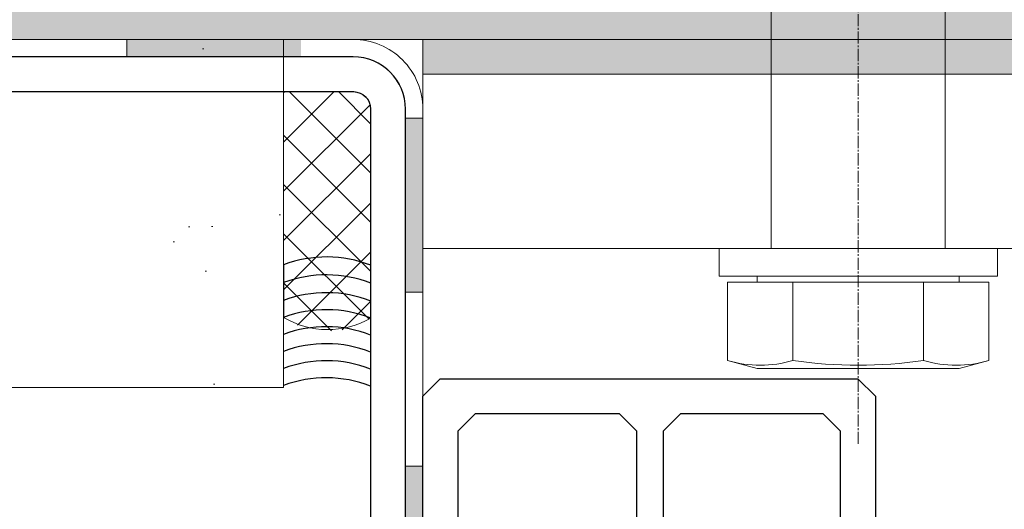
# Model space of a CAD drawing. Header units: millimetres. Extents: x 3652085 to 3778338, y -303702 to -273644.
# Tile 420 of 588: x 3732876 to 3732932, y -285388 to -285360. Entities that reach past the tile are written whole.
import ezdxf

# ---------------------------------------------------------------- set-up
doc = ezdxf.new("R2010")
doc.units = ezdxf.units.MM
doc.header["$PDMODE"] = 34
for name, pattern in [('AUSGEZOGEN', [0]), ('DF_Grid_Line', [10, 7, -1, 1, -1]), ('HIDDEN2', [4.7624999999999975, 3.174999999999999, -1.587499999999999])]:
    doc.linetypes.add(name, pattern=pattern)
for name, color, linetype, lineweight in [('004 Brick Wall', 7, 'Continuous', 0), ('021 Various', 7, 'Continuous', 5), ('DIM-03    (HAUSART)', 111, 'Continuous', 5), ('INSULATION (HAUSEART)', 31, 'Continuous', 15), ('SLAB    _HAUSART_', 8, 'Continuous', 9), ('WALL_GLASS (HAUSART)', 4, 'Continuous', 0)]:
    doc.layers.add(name, color=color, linetype=linetype, lineweight=lineweight)
doc.layers.add('PANEL', color=7, linetype='Continuous')
doc.layers.add('TRANSOM', color=7, linetype='Continuous')
doc.styles.add('1-20 Eng HA', font='arial.ttf', dxfattribs={"height": 40})
doc.dimstyles.new('1-20 Eng HA', dxfattribs={"dimtxt": 40, "dimasz": 16, "dimexe": 16, "dimexo": 5, "dimgap": 5, "dimtad": 1, "dimdec": 0, "dimlfac": -1, "dimzin": 0, "dimdsep": 46, "dimtxsty": '1-20 Eng HA', "dimblk": 'OBLIQUE', "dimcen": 0.09, "dimdle": 16, "dimclrd": 256, "dimclre": 256, "dimclrt": 256, "dimadec": 0, "dimazin": 0, "dimtfac": 1, "dimtdec": 0, "dimtofl": 0, "dimtmove": 0, "dimatfit": 3, "dimldrblk": 'OBLIQUE', "dimfxl": 1, "dimtolj": 1, "dimtzin": 0, "dimlwe": 0, "dimarcsym": 0})

# ---------------------------------------------------------------- blocks, each defined once
blk = doc.blocks.new('224814')
at = {"linetype": 'AUSGEZOGEN'}
for points in [[(26, 1), (26, 23), (25, 24), (1, 24), (0, 23), (0, 1), (1, 0), (25, 0)], [(12.30000019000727, 21), (12.30000019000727, 3), (11.30000019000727, 2), (3, 2), (2, 3), (2, 21), (3, 22), (11.30000019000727, 22)], [(24, 21), (24, 3), (23, 2), (14.80000019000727, 2), (13.80000019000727, 3), (13.80000019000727, 21), (14.80000019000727, 22), (23, 22)]]:
    blk.add_lwpolyline(points, close=True, dxfattribs=at)
blk = doc.blocks.new('_Oblique')
at = {"color": 0, "linetype": 'ByBlock', "lineweight": -2}
blk.add_line((-0.5, -0.5), (0.5, 0.5), dxfattribs=at)
blk = doc.blocks.new('*D656')
at = {"layer": 'Defpoints', "color": 0, "lineweight": 0, "transparency": 16777216}
for p in [(3732176.547128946, -285380.7014168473, -14393.65129304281), (3732876.530999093, -285407.6903956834, -14393.65129315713), (3732876.530999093, -285480.8148809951)]:
    blk.add_point(p, dxfattribs=at)
at = {"layer": 'DIM-03    (HAUSART)', "linetype": 'HIDDEN2', "lineweight": 0, "transparency": 16777216}
for p, q in [((3732176.547128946, -285385.7014168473), (3732176.547128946, -285496.8148809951)), ((3732876.530999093, -285412.6903956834), (3732876.530999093, -285496.8148809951))]:
    blk.add_line(p, q, dxfattribs=at)
at = {"layer": 'DIM-03    (HAUSART)', "lineweight": -2, "transparency": 16777216}
blk.add_line((3732160.547128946, -285480.8148809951), (3732892.530999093, -285480.8148809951), dxfattribs=at)
at = {"layer": 'DIM-03    (HAUSART)', "lineweight": -2, "transparency": 16777216, "xscale": 16, "yscale": 16, "zscale": 16, "rotation": 180}
blk.add_blockref('_Oblique', (3732176.547128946, -285480.8148809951), dxfattribs=at)
at = {"layer": 'DIM-03    (HAUSART)', "lineweight": -2, "transparency": 16777216, "xscale": 16, "yscale": 16, "zscale": 16}
blk.add_blockref('_Oblique', (3732876.530999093, -285480.8148809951), dxfattribs=at)
at = {"layer": 'DIM-03    (HAUSART)', "lineweight": 0, "transparency": 16777216, "insert": (3732526.539064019, -285455.3919614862), "char_height": 40, "attachment_point": 5, "style": '1-20 Eng HA'}
blk.add_mtext('\\A1;700', dxfattribs=at)

msp = doc.modelspace()

# ---------------------------------------------------------------- hatches: boundary and pattern name
at = {"layer": '021 Various'}
h = msp.add_hatch(dxfattribs=at)
h.set_pattern_fill('SITEWORK_SAND', color=256, scale=10, angle=-5.41268306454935e-09, style=0, pattern_type=2)
h.set_pattern_definition([(37.49999999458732, (-10126481.75484192, 2191855.969377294), (-0.6299335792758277, 19.26823769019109), [0, -15.2, 0, -17, 0, -16.25]), (7.499999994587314, (-10126481.75484192, 2191855.969377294), (17.69776705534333, 28.22146065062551), [0, -8.2, 0, -13.7, 0, -5.25]), (327.4999999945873, (-10126494.05484192, 2191855.969377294), (31.1414186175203, 0.05659053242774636), [0, -5, 0, -18, 0, -23.5]), (317.4999999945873, (-10126494.05484192, 2191855.969377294), (30.06126604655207, 8.776755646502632), [0, -2.5, 0, -11.8, 0, -13.5])])
h.paths.add_polyline_path([(3732176.547128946, -285360.7017042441), (3732176.547128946, -285380.7014168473), (3732890.735486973, -285380.7014168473), (3732890.735486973, -285360.7017042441)])
at = {"layer": 'INSULATION (HAUSEART)'}
h = msp.add_hatch(color=0, dxfattribs=at)
h.set_gradient(color2=(0, 0, 0), one_color=1, name='HEMISPHERICAL')
h.paths.add_polyline_path([(3732891.732934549, -285361.7003165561), (3732891.732934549, -285360.7017029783), (3732881.732934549, -285360.7017024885), (3732881.732934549, -285361.7003165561)])
h = msp.add_hatch(color=0, dxfattribs=at)
h.set_gradient(color2=(0, 0, 0), one_color=1, name='HEMISPHERICAL')
h.paths.add_polyline_path([(3732898.732934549, -285365.2226567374), (3732897.732934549, -285365.2226567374), (3732897.732934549, -285375.2226567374), (3732898.732934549, -285375.2226567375)])
h = msp.add_hatch(color=0, dxfattribs=at)
h.set_gradient(color2=(0, 0, 0), one_color=1, name='HEMISPHERICAL')
h.paths.add_polyline_path([(3732898.732934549, -285385.2226567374), (3732897.732934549, -285385.2226567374), (3732897.732934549, -285395.2226567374), (3732898.732934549, -285395.2226567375)])
at = {"layer": 'SLAB    _HAUSART_', "linetype": 'Continuous', "lineweight": 0}
h = msp.add_hatch(dxfattribs=at)
h.set_pattern_fill('AR-CONC', scale=0.2, style=0)
h.set_pattern_definition([(49.99999999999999, (3136891.631678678, -212106.8514986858), (36.4369337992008, -3.187817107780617), [3.81, -41.91]), (355, (3136891.631678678, -212106.8514986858), (-7.048684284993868, 38.21136904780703), [3.048, -33.528116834]), (100.4514447, (3136894.66808008, -212107.1171493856), (29.38824941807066, 35.02355038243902), [3.23800176, -35.61804891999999]), (46.18420000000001, (3136891.631678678, -212096.6914986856), (54.21580817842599, -8.40846558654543), [5.715, -62.865]), (96.63555760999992, (3136896.14965868, -212097.3921986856), (47.48082681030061, 49.48522491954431), [4.857004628, -53.427121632]), (351.1841511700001, (3136891.631678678, -212096.6914986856), (47.48082681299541, 49.48522491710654), [4.571993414, -50.291946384]), (21, (3136896.71167868, -212099.2314986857), (30.3228782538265, -20.45303963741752), [3.81, -41.91]), (326.0000000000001, (3136896.71167868, -212099.2314986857), (12.36040566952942, 36.83759322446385), [3.048, -33.528]), (71.45144499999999, (3136899.2385852, -212100.9359186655), (42.68328385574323, 16.38455377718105), [3.23800176, -35.61798752]), (37.50000000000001, (3136891.631678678, -212106.8514986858), (0.6177206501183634, 16.91100777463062), [0, -33.1216, 0, -34.036, 0, -33.655]), (7.499999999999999, (3136891.631678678, -212106.8514986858), (13.36393250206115, 20.0361149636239), [0, -19.4056, 0, -32.3596, 0, -12.827]), (327.5, (3136880.303278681, -212106.8514986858), (27.11811903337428, -1.145748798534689), [0, -12.7, 0, -39.624, 0, -52.578]), (317.5, (3136875.223278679, -212106.8514986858), (29.62583627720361, 5.085298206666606), [0, -16.51, 0, -26.3144, 0, -37.338])])
h.paths.add_polyline_path([(3732176.547128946, -285140.7018423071), (3732176.547128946, -285360.7016947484), (3733410.440347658, -285360.7017042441), (3733410.440347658, -285140.7018476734)])
at = {"layer": 'TRANSOM', "linetype": 'Continuous'}
h = msp.add_hatch(dxfattribs=at)
h.set_pattern_fill('_U', color=3, scale=2, angle=45, style=0, double=1, pattern_type=0)
h.set_pattern_definition([(45, (3701587.311334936, -283608.5323339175), (-1.414213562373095, 1.414213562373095), []), (135, (3701587.311334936, -283608.5323339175), (-1.414213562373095, -1.414213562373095), [])])
edge = h.paths.add_edge_path()
edge.add_arc((3732893.265534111, -285372.9829349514), 4.469199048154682, 235.5207659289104, 303.6412846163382)
edge.add_line((3732895.741432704, -285376.7036427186), (3732895.732872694, -285364.692913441))
edge.add_arc((3732894.737479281, -285364.6937796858), 0.9953937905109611, 0.04986185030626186, 88.66494660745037)
edge.add_line((3732894.76067093, -285363.6986561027), (3732890.735486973, -285363.6986561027))
edge.add_line((3732890.735486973, -285363.6986561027), (3732890.735486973, -285376.6670361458))
at = {"layer": 'WALL_GLASS (HAUSART)', "linetype": 'ByBlock', "lineweight": 30}
h = msp.add_hatch(color=256, dxfattribs=at)
h.dxf.hatch_style = 1
h.paths.add_polyline_path([(3733055.932819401, -285362.7017029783), (3733055.932819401, -285360.7017029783), (3732898.732934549, -285360.7017029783), (3732898.732934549, -285362.7017029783)])

# ---------------------------------------------------------------- linework, layer by layer
at = {"lineweight": 0, "elevation": -14393.65129304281}
msp.add_lwpolyline([(3732842.368923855, -285361.6986561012), (3732883.012001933, -285361.6986561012)], dxfattribs=at)
at = {"color": 2, "lineweight": 0, "elevation": -14393.65129304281}
msp.add_lwpolyline([(3732895.732872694, -285364.692913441, 0.4071515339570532), (3732894.76067093, -285363.6986561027), (3732890.735486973, -285363.6986561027), (3732890.735486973, -285376.6670361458, 0.2724762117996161), (3732895.741432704, -285376.7036427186), (3732895.732872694, -285364.692913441)], format="xyb", close=True, dxfattribs=at)
at = {"layer": '004 Brick Wall', "color": 7, "linetype": 'Continuous', "lineweight": 18, "elevation": -14393.65129304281}
msp.add_lwpolyline([(3732176.547128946, -285140.7018423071), (3732176.547128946, -285360.7016947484), (3733410.440347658, -285360.7017042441), (3733410.440347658, -285140.7018476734), (3732226.547128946, -285140.7018423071)], close=True, dxfattribs=at)
at = {"layer": '021 Various', "elevation": -14393.65129304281}
msp.add_lwpolyline([(3732176.547128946, -285360.7017042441), (3732176.547128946, -285380.7014168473), (3732890.735486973, -285380.7014168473), (3732890.735486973, -285360.7017042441), (3732176.547128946, -285360.7017042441)], close=True, dxfattribs=at)
at = {"layer": 'INSULATION (HAUSEART)', "color": 0, "elevation": -14393.65129304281}
for points in [[(3732898.734725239, -285404.2017048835), (3732898.734777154, -285364.7017088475, 0.4142233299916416), (3732894.73476048, -285360.7017029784), (3732842.362986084, -285360.7017029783)], [(3732897.7345453, -285404.2017048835), (3732897.734777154, -285364.6986556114, 0.4142233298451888), (3732894.734778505, -285361.6986556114), (3732852.368923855, -285361.6986556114)]]:
    msp.add_lwpolyline(points, format="xyb", dxfattribs=at)
msp.add_lwpolyline([(3732881.732934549, -285361.7017024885), (3732881.732934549, -285360.7017024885)], dxfattribs=at)
for points in [[(3732897.732934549, -285365.2226567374), (3732898.732934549, -285365.2226567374), (3732898.732934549, -285375.2226567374), (3732897.732934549, -285375.2226567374)], [(3732897.732934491, -285375.2226567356), (3732898.732934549, -285375.2226567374), (3732898.732934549, -285385.2226567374), (3732897.732934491, -285385.2226567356)], [(3732897.732934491, -285375.2226567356), (3732898.732934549, -285375.2226567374), (3732898.732934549, -285385.2226567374), (3732897.732934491, -285385.2226567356)], [(3732897.732934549, -285385.2226567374), (3732898.732934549, -285385.2226567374), (3732898.732934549, -285395.2226567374), (3732897.732934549, -285395.2226567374)]]:
    msp.add_lwpolyline(points, close=True, dxfattribs=at)
at = {"layer": 'PANEL', "color": 7, "linetype": 'Continuous', "elevation": -14393.65129304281}
msp.add_lwpolyline([(3732846.530999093, -285363.6986561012), (3732894.732934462, -285363.6986561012, -0.414213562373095), (3732895.732934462, -285364.6986561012), (3732895.732933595, -285404.2017048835), (3732897.732934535, -285404.2017048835), (3732897.732934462, -285364.6986561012, 0.4142135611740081), (3732894.732934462, -285361.6986561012), (3732846.530999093, -285361.6986561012), (3732846.530999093, -285363.6986561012)], format="xyb", close=True, dxfattribs=at)
at = {"layer": 'TRANSOM', "color": 3, "linetype": 'Continuous', "elevation": -14393.65129304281}
for points in [[(3732895.742188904, -285373.6746251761, 0.1833929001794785), (3732890.735486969, -285373.6382993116)], [(3732895.742188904, -285374.7000590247, 0.1833929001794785), (3732890.735486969, -285374.6637331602)], [(3732895.742188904, -285375.7254928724, 0.1833929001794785), (3732890.735486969, -285375.6891670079)], [(3732895.741432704, -285376.7036427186, 0.1833633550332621), (3732890.735486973, -285376.667036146)], [(3732895.732177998, -285377.6785025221, 0.1833633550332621), (3732890.726232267, -285377.6418959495)], [(3732895.731421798, -285378.6566523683, 0.1833633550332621), (3732890.725476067, -285378.6200457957)], [(3732895.730665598, -285379.6348022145, 0.1833633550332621), (3732890.724719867, -285379.5981956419)], [(3732895.729909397, -285380.6129520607, 0.1833633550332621), (3732890.723963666, -285380.5763454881)]]:
    msp.add_lwpolyline(points, format="xyb", dxfattribs=at)
msp.add_lwpolyline([(3732890.735486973, -285373.6326791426), (3732890.735486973, -285376.6670361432)], dxfattribs=at)
at = {"layer": 'WALL_GLASS (HAUSART)', "color": 1, "linetype": 'DF_Grid_Line', "ltscale": 0.1}
msp.add_line((3732923.747186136, -285383.9387919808, -14393.65129304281), (3732923.747186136, -285245.1921046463, -14393.65129304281), dxfattribs=at)
at = {"layer": 'WALL_GLASS (HAUSART)', "color": 51, "lineweight": 0}
for p, q in [((3732918.747186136, -285372.7017029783, -14393.65129304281), (3732918.747186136, -285308.5856554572, -14393.65129304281)), ((3732928.747186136, -285372.7017029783, -14393.65129304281), (3732928.747186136, -285308.5856554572, -14393.65129304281)), ((3732915.747986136, -285374.3015429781, -14393.65129304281), (3732915.747986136, -285372.7017029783, -14393.65129304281)), ((3732918.747186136, -285372.7017029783, -14393.65129304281), (3732928.747186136, -285372.7017029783, -14393.65129304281)), ((3732931.746386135, -285374.3015429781, -14393.65129304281), (3732931.746386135, -285372.7017029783, -14393.65129304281)), ((3732915.747986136, -285374.3015429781, -14393.65129304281), (3732931.746386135, -285374.3015429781, -14393.65129304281)), ((3732917.947766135, -285374.6515079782, -14393.65129304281), (3732917.947766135, -285374.3015429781, -14393.65129304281)), ((3732929.546606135, -285374.6515079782, -14393.65129304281), (3732929.546606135, -285374.3015429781, -14393.65129304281)), ((3732916.242383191, -285379.1440569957, -14393.65129304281), (3732916.242383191, -285374.6515079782, -14393.65129304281)), ((3732931.25198908, -285374.6515079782, -14393.65129304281), (3732916.242383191, -285374.6515079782, -14393.65129304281)), ((3732919.994784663, -285379.1440569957, -14393.65129304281), (3732919.994784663, -285374.6515079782, -14393.65129304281)), ((3732927.499587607, -285379.1440569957, -14393.65129304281), (3732927.499587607, -285374.6515079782, -14393.65129304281)), ((3732931.25198908, -285379.1440569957, -14393.65129304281), (3732931.25198908, -285374.6515079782, -14393.65129304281)), ((3732917.947766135, -285379.6010129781, -14393.65129304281), (3732916.242383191, -285379.1440569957, -14393.65129304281)), ((3732929.546606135, -285379.6010129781, -14393.65129304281), (3732931.25198908, -285379.1440569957, -14393.65129304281)), ((3732929.546606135, -285379.6010129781, -14393.65129304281), (3732917.947766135, -285379.6010129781, -14393.65129304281))]:
    msp.add_line(p, q, dxfattribs=at)
at = {"layer": 'WALL_GLASS (HAUSART)', "linetype": 'ByBlock', "lineweight": 0, "elevation": -14393.65129304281}
for points in [[(3733055.932819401, -285362.7017029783), (3733055.932819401, -285360.7017029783), (3732898.732934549, -285360.7017029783), (3732898.732934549, -285362.7017029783), (3733055.932819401, -285362.7017029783)], [(3733055.932819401, -285372.7017029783), (3733055.932819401, -285362.7017029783), (3732898.732934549, -285362.7017029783), (3732898.732934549, -285372.7017029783), (3733055.932819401, -285372.7017029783)]]:
    msp.add_lwpolyline(points, close=True, dxfattribs=at)
at = {"layer": 'WALL_GLASS (HAUSART)', "color": 51, "lineweight": 0, "elevation": -14393.65129304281}
for points in [[(3732919.994784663, -285379.1440569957, -0.1435935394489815), (3732916.242383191, -285379.1440569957)], [(3732927.499587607, -285379.1440569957, -0.07179676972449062), (3732919.994784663, -285379.1440569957)], [(3732931.25198908, -285379.1440569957, -0.1435935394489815), (3732927.499587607, -285379.1440569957)]]:
    msp.add_lwpolyline(points, format="xyb", dxfattribs=at)

# ---------------------------------------------------------------- block references
at = {"xscale": -1, "rotation": 180}
msp.add_blockref('224814', (3732898.732934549, -285380.2017438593, -14393.65129315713), dxfattribs=at)

# ---------------------------------------------------------------- dimensions: what is measured, and where the dimension line sits
at = {"layer": 'DIM-03    (HAUSART)', "lineweight": 0}
dim = msp.add_linear_dim(base=(3732876.530999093, -285480.8148809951), p1=(3732176.547128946, -285380.7014168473, -14393.65129304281), p2=(3732876.530999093, -285407.6903956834, -14393.65129315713), dimstyle='1-20 Eng HA', dxfattribs=at)
dim.commit()
dim.dimension.update_dxf_attribs({"geometry": '*D656', "text_midpoint": (3732526.539064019, -285455.3919614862)})

doc.saveas('drawing.dxf')
